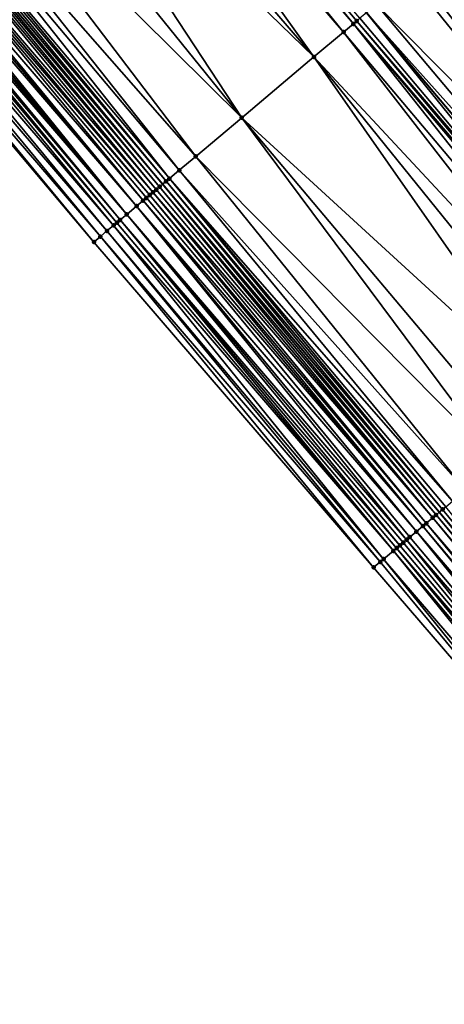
# Model space of a CAD drawing. Header units: feet. Extents: x 2004186 to 2014793, y 836912 to 864902.
# Tile 441 of 656: x 2008221 to 2008241, y 850953 to 850998. Entities that reach past the tile are written whole.
import ezdxf

# ---------------------------------------------------------------- set-up
doc = ezdxf.new("R2010")
doc.units = ezdxf.units.FT
doc.header["$LTSCALE"] = 100
doc.header["$MEASUREMENT"] = 0
for name, color, linetype, lineweight in [('EP_Travel Lane', 5, 'Continuous', 40), ('GPL_Skip Line', 2, 'Continuous', 40), ('Road Shots', 4, 'Continuous', 200), ('Road X-Section', 30, 'Continuous', 13)]:
    doc.layers.add(name, color=color, linetype=linetype, lineweight=lineweight)
doc.layers.add('I-77 SB_MM21-27-Surface-Border', color=7, linetype='Continuous')
doc.layers.add('I-77 SB_MM21-27-Surface-TIN', color=7, linetype='Continuous')

msp = doc.modelspace()

# ---------------------------------------------------------------- linework, layer by layer
at = {"layer": 'EP_Travel Lane'}
msp.add_polyline3d([(2008292.161601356, 850914.2869187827, 430.6268479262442), (2008279.284497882, 850929.5896444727, 430.7093854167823), (2008266.40731195, 850944.8924681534, 430.7616198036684), (2008253.53014894, 850960.1952645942, 430.8222839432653), (2008240.644264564, 850975.4849806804, 430.932558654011), (2008227.753702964, 850990.7763473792, 431.021995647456), (2008214.863085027, 851006.067780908, 431.0876824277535), (2008201.972478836, 851021.3592005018, 431.1583114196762), (2008189.081876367, 851036.6506156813, 431.2305141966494), (2008176.191295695, 851051.9420050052, 431.3119056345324), (2008163.300685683, 851067.2334291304, 431.3809291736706), (2008150.410106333, 851082.5248168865, 431.4628726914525), (2008137.537942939, 851097.8331091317, 431.5089048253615), (2008124.675411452, 851113.1481783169, 431.575924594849)], dxfattribs=at)
at = {"layer": 'GPL_Skip Line'}
msp.add_polyline3d([(2008301.634466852, 850922.2540007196, 430.8343349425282), (2008288.760262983, 850937.5592348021, 430.9043157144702), (2008275.886114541, 850952.8644029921, 430.9946586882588), (2008263.011883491, 850968.1696693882, 431.0546537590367), (2008250.133467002, 850983.4711834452, 431.1583035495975), (2008237.254279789, 850998.7721472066, 431.2429606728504), (2008224.375028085, 851014.0731875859, 431.3004063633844), (2008211.495798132, 851029.3742021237, 431.3670298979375), (2008198.61661087, 851044.6751659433, 431.4516665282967), (2008185.737372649, 851059.9761903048, 431.5148009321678), (2008172.858154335, 851075.2771910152, 431.5863354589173), (2008159.978934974, 851090.5781929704, 431.6574278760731), (2008147.100408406, 851105.8798665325, 431.7113844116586), (2008134.222225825, 851121.1818336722, 431.7648427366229)], dxfattribs=at)
at = {"layer": 'I-77 SB_MM21-27-Surface-Border', "color": 3, "linetype": 'ByBlock', "lineweight": -2}
msp.add_polyline3d([(2008290.613956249, 850912.9853251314, 430.585426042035), (2008277.739760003, 850928.2905501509, 430.6582145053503), (2008263.640976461, 850942.566024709, 430.6716880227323), (2008250.613693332, 850957.7425469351, 430.7321086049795), (2008237.585765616, 850972.911108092, 430.820481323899), (2008224.553565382, 850988.0832812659, 430.9042862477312), (2008211.6743638, 851003.3842620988, 430.9828871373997), (2008198.795162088, 851018.6852430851, 431.0614199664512), (2008185.915927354, 851033.9862633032, 431.1260261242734), (2008173.18973651, 851049.4160374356, 431.2045160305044), (2008160.616530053, 851064.974636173, 431.2717835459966), (2008148.349384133, 851080.7907751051, 431.3553174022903), (2008135.776214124, 851096.3508253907, 431.4326714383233), (2008122.285934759, 851111.1376832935, 431.4796372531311)], dxfattribs=at)
at = {"layer": 'I-77 SB_MM21-27-Surface-TIN', "color": 128, "linetype": 'ByBlock', "lineweight": -2}
for points in [[(2008223.60997023, 851013.4292260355, 431.299170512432), (2008223.150911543, 851013.0428775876, 431.2883131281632), (2008236.183199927, 850997.8705996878, 431.2417087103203)], [(2008223.915998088, 851013.686805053, 431.3016547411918), (2008223.60997023, 851013.4292260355, 431.299170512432), (2008236.642249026, 850998.256959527, 431.2485205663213)], [(2008223.60997023, 851013.4292260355, 431.299170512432), (2008236.183199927, 850997.8705996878, 431.2417087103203), (2008236.642249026, 850998.256959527, 431.2485205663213)], [(2008223.915998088, 851013.686805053, 431.3016547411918), (2008236.79525688, 850998.3857562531, 431.2471995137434), (2008236.948259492, 850998.5145592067, 431.2436666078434)], [(2008223.915998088, 851013.686805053, 431.3016547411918), (2008236.642249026, 850998.256959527, 431.2485205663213), (2008236.79525688, 850998.3857562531, 431.2471995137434)], [(2008223.150911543, 851013.0428775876, 431.2883131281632), (2008221.773730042, 851011.8838387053, 431.2534462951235), (2008234.80601829, 850996.7115609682, 431.2067832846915)], [(2008223.150911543, 851013.0428775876, 431.2883131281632), (2008234.80601829, 850996.7115609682, 431.2067832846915), (2008236.183199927, 850997.8705996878, 431.2417087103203)], [(2008221.773730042, 851011.8838387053, 431.2534462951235), (2008220.396562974, 851010.724782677, 431.2246688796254), (2008234.80601829, 850996.7115609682, 431.2067832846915)], [(2008220.396562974, 851010.724782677, 431.2246688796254), (2008218.866399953, 851009.4369157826, 431.2022346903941), (2008231.439598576, 850993.8783263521, 431.1316588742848)], [(2008220.396562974, 851010.724782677, 431.2246688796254), (2008231.439598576, 850993.8783263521, 431.1316588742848), (2008234.80601829, 850996.7115609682, 431.2067832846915)], [(2008218.866399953, 851009.4369157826, 431.2022346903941), (2008217.1831991, 851008.0202877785, 431.1684722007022), (2008231.439598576, 850993.8783263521, 431.1316588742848)], [(2008217.1831991, 851008.0202877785, 431.1684722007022), (2008216.112084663, 851007.1187813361, 431.1526320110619), (2008229.297345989, 850992.075341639, 431.0899718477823)], [(2008217.1831991, 851008.0202877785, 431.1684722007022), (2008229.297345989, 850992.075341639, 431.0899718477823), (2008231.439598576, 850993.8783263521, 431.1316588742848)], [(2008216.112084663, 851007.1187813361, 431.1526320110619), (2008215.653028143, 851006.732430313, 431.1426892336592), (2008228.532252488, 850991.4314224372, 431.0736950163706)], [(2008216.112084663, 851007.1187813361, 431.1526320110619), (2008228.532252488, 850991.4314224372, 431.0736950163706), (2008229.297345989, 850992.075341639, 431.0899718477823)], [(2008215.653028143, 851006.732430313, 431.1426892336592), (2008215.193946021, 851006.3461097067, 431.1219436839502), (2008228.073182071, 850991.0450879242, 431.0578882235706)], [(2008215.653028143, 851006.732430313, 431.1426892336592), (2008228.073182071, 850991.0450879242, 431.0578882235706), (2008228.532252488, 850991.4314224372, 431.0736950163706)], [(2008214.734791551, 851005.9598750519, 431.0706715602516), (2008227.614014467, 850990.6588688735, 431.0010738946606), (2008214.863085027, 851006.067780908, 431.0876824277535)], [(2008215.040909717, 851006.2173467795, 431.111260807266), (2008214.863085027, 851006.067780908, 431.0876824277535), (2008227.753702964, 850990.7763473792, 431.021995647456)], [(2008227.614014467, 850990.6588688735, 431.0010738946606), (2008227.753702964, 850990.7763473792, 431.021995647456), (2008214.863085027, 851006.067780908, 431.0876824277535)], [(2008215.193946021, 851006.3461097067, 431.1219436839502), (2008215.040909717, 851006.2173467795, 431.111260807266), (2008227.920145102, 850990.916325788, 431.0469244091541)], [(2008215.040909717, 851006.2173467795, 431.111260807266), (2008227.753702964, 850990.7763473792, 431.021995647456), (2008227.920145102, 850990.916325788, 431.0469244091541)], [(2008215.193946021, 851006.3461097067, 431.1219436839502), (2008227.920145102, 850990.916325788, 431.0469244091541), (2008228.073182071, 850991.0450879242, 431.0578882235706)], [(2008214.58175749, 851005.8311094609, 431.0609347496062), (2008214.27576926, 851005.5734833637, 431.0751714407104), (2008227.307993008, 850990.4012822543, 431.0012893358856)], [(2008214.734791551, 851005.9598750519, 431.0706715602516), (2008214.58175749, 851005.8311094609, 431.0609347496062), (2008227.46097764, 850990.5301065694, 430.9901696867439)], [(2008214.58175749, 851005.8311094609, 431.0609347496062), (2008227.307993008, 850990.4012822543, 431.0012893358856), (2008227.46097764, 850990.5301065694, 430.9901696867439)], [(2008214.734791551, 851005.9598750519, 431.0706715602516), (2008227.46097764, 850990.5301065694, 430.9901696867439), (2008227.614014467, 850990.6588688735, 431.0010738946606)], [(2008213.816692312, 851005.1871566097, 431.0566092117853), (2008213.663674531, 851005.0583716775, 431.0537416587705), (2008226.542892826, 850989.7573709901, 430.9821933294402)], [(2008214.122760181, 851005.4446880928, 431.0759757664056), (2008213.816692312, 851005.1871566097, 431.0566092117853), (2008226.848961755, 850990.0149012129, 431.0020077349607)], [(2008213.816692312, 851005.1871566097, 431.0566092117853), (2008226.542892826, 850989.7573709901, 430.9821933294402), (2008226.848961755, 850990.0149012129, 431.0020077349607)], [(2008214.27576926, 851005.5734833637, 431.0751714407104), (2008214.122760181, 851005.4446880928, 431.0759757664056), (2008227.154994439, 850990.2724744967, 431.0065284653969)], [(2008214.122760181, 851005.4446880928, 431.0759757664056), (2008227.001986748, 850990.143677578, 431.0079179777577), (2008227.154994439, 850990.2724744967, 431.0065284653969)], [(2008214.122760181, 851005.4446880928, 431.0759757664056), (2008226.848961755, 850990.0149012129, 431.0020077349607), (2008227.001986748, 850990.143677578, 431.0079179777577)], [(2008214.27576926, 851005.5734833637, 431.0751714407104), (2008227.154994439, 850990.2724744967, 431.0065284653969), (2008227.307993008, 850990.4012822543, 431.0012893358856)], [(2008213.357637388, 851004.800803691, 431.0473396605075), (2008213.2046052, 851004.6720358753, 431.0383930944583), (2008226.083813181, 850989.3710474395, 430.9624931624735)], [(2008213.510661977, 851004.9295805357, 431.0530795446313), (2008213.357637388, 851004.800803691, 431.0473396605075), (2008226.083813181, 850989.3710474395, 430.9624931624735)], [(2008213.663674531, 851005.0583716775, 431.0537416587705), (2008213.510661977, 851004.9295805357, 431.0530795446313), (2008226.542892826, 850989.7573709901, 430.9821933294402)], [(2008213.510661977, 851004.9295805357, 431.0530795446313), (2008226.083813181, 850989.3710474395, 430.9624931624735), (2008226.542892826, 850989.7573709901, 430.9821933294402)], [(2008212.7455509, 851004.2856822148, 431.0293870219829), (2008212.439485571, 851004.0281477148, 431.0110919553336), (2008225.47172371, 850988.8559295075, 430.9432814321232)], [(2008212.898577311, 851004.4144568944, 431.0358958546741), (2008212.7455509, 851004.2856822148, 431.0293870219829), (2008225.624760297, 850988.9846920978, 430.9540839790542)], [(2008212.7455509, 851004.2856822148, 431.0293870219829), (2008225.47172371, 850988.8559295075, 430.9432814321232), (2008225.624760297, 850988.9846920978, 430.9540839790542)], [(2008213.051582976, 851004.5432562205, 431.0336512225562), (2008212.898577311, 851004.4144568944, 431.0358958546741), (2008225.777788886, 850989.1134641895, 430.9615120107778)], [(2008212.898577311, 851004.4144568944, 431.0358958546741), (2008225.624760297, 850988.9846920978, 430.9540839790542), (2008225.777788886, 850989.1134641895, 430.9615120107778)], [(2008213.2046052, 851004.6720358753, 431.0383930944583), (2008213.051582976, 851004.5432562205, 431.0336512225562), (2008226.083813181, 850989.3710474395, 430.9624931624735)], [(2008213.051582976, 851004.5432562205, 431.0336512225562), (2008225.777788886, 850989.1134641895, 430.9615120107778), (2008226.083813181, 850989.3710474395, 430.9624931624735)], [(2008212.133442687, 851003.7705865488, 431.0022675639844), (2008211.827394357, 851003.5130318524, 430.9911454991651), (2008224.859617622, 850988.3408313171, 430.9170582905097)], [(2008212.439485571, 851004.0281477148, 431.0110919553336), (2008212.133442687, 851003.7705865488, 431.0022675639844), (2008225.165664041, 850988.5983882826, 430.9273746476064)], [(2008212.133442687, 851003.7705865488, 431.0022675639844), (2008224.859617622, 850988.3408313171, 430.9170582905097), (2008225.165664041, 850988.5983882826, 430.9273746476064)], [(2008212.439485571, 851004.0281477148, 431.0110919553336), (2008225.165664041, 850988.5983882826, 430.9273746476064), (2008225.47172371, 850988.8559295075, 430.9432814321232)], [(2008211.827394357, 851003.5130318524, 430.9911454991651), (2008211.6743638, 851003.3842620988, 430.9828871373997), (2008224.553565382, 850988.0832812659, 430.9042862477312)], [(2008211.827394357, 851003.5130318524, 430.9911454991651), (2008224.553565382, 850988.0832812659, 430.9042862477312), (2008224.859617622, 850988.3408313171, 430.9170582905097)], [(2008241.997481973, 851002.7648947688, 431.184584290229), (2008239.549355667, 851000.7041479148, 431.2054510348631), (2008253.040552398, 850985.9183970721, 431.1062716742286)], [(2008239.549355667, 851000.7041479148, 431.2054510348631), (2008239.243347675, 851000.446545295, 431.2113493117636), (2008251.816512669, 850984.8879958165, 431.1265879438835)], [(2008239.549355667, 851000.7041479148, 431.2054510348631), (2008251.816512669, 850984.8879958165, 431.1265879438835), (2008253.040552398, 850985.9183970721, 431.1062716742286)], [(2008239.243347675, 851000.446545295, 431.2113493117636), (2008237.713310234, 850999.1585292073, 431.2419017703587), (2008251.816512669, 850984.8879958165, 431.1265879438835)], [(2008236.948259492, 850998.5145592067, 431.2436666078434), (2008249.827442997, 850983.2135998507, 431.157444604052), (2008237.254279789, 850998.7721472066, 431.2429606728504)], [(2008237.713310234, 850999.1585292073, 431.2419017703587), (2008237.254279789, 850998.7721472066, 431.2429606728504), (2008250.592483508, 850983.8575820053, 431.1513635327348)], [(2008249.827442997, 850983.2135998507, 431.157444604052), (2008250.133467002, 850983.4711834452, 431.1583035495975), (2008237.254279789, 850998.7721472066, 431.2429606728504)], [(2008250.592483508, 850983.8575820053, 431.1513635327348), (2008237.254279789, 850998.7721472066, 431.2429606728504), (2008250.133467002, 850983.4711834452, 431.1583035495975)], [(2008237.713310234, 850999.1585292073, 431.2419017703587), (2008250.592483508, 850983.8575820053, 431.1513635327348), (2008251.816512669, 850984.8879958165, 431.1265879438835)], [(2008236.642249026, 850998.256959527, 431.2485205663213), (2008236.183199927, 850997.8705996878, 431.2417087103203), (2008249.062374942, 850982.5696504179, 431.1519041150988)], [(2008236.79525688, 850998.3857562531, 431.2471995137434), (2008236.642249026, 850998.256959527, 431.2485205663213), (2008249.674436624, 850983.0848013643, 431.1593907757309)], [(2008236.642249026, 850998.256959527, 431.2485205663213), (2008249.521424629, 850982.9560095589, 431.1589642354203), (2008249.674436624, 850983.0848013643, 431.1593907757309)], [(2008236.642249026, 850998.256959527, 431.2485205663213), (2008249.062374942, 850982.5696504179, 431.1519041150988), (2008249.521424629, 850982.9560095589, 431.1589642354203)], [(2008236.948259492, 850998.5145592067, 431.2436666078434), (2008236.79525688, 850998.3857562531, 431.2471995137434), (2008249.827442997, 850983.2135998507, 431.157444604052)], [(2008236.79525688, 850998.3857562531, 431.2471995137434), (2008249.674436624, 850983.0848013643, 431.1593907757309), (2008249.827442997, 850983.2135998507, 431.157444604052)], [(2008236.183199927, 850997.8705996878, 431.2417087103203), (2008234.80601829, 850996.7115609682, 431.2067832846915), (2008248.450293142, 850982.0545233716, 431.1359290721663)], [(2008236.183199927, 850997.8705996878, 431.2417087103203), (2008248.450293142, 850982.0545233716, 431.1359290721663), (2008249.062374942, 850982.5696504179, 431.1519041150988)], [(2008234.80601829, 850996.7115609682, 431.2067832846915), (2008231.439598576, 850993.8783263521, 431.1316588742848), (2008246.308012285, 850980.2515722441, 431.0823126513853)], [(2008234.80601829, 850996.7115609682, 431.2067832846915), (2008247.37914309, 850981.1530592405, 431.1050604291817), (2008248.450293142, 850982.0545233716, 431.1359290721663)], [(2008234.80601829, 850996.7115609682, 431.2067832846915), (2008246.308012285, 850980.2515722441, 431.0823126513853), (2008247.37914309, 850981.1530592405, 431.1050604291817)], [(2008231.439598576, 850993.8783263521, 431.1316588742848), (2008229.297345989, 850992.075341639, 431.0899718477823), (2008243.400662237, 850977.8046730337, 431.0226764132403)], [(2008231.439598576, 850993.8783263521, 431.1316588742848), (2008244.318767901, 850978.5773838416, 431.0394510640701), (2008246.308012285, 850980.2515722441, 431.0823126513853)], [(2008231.439598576, 850993.8783263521, 431.1316588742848), (2008243.400662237, 850977.8046730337, 431.0226764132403), (2008244.318767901, 850978.5773838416, 431.0394510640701)], [(2008229.297345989, 850992.075341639, 431.0899718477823), (2008228.532252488, 850991.4314224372, 431.0736950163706), (2008241.870480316, 850976.5168285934, 430.9922657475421)], [(2008229.297345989, 850992.075341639, 431.0899718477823), (2008241.870480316, 850976.5168285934, 430.9922657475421), (2008243.400662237, 850977.8046730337, 431.0226764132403)], [(2008228.532252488, 850991.4314224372, 431.0736950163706), (2008228.073182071, 850991.0450879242, 431.0578882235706), (2008241.258397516, 850976.0017027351, 430.9758688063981)], [(2008228.532252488, 850991.4314224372, 431.0736950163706), (2008241.258397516, 850976.0017027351, 430.9758688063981), (2008241.870480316, 850976.5168285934, 430.9922657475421)], [(2008227.920145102, 850990.916325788, 431.0469244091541), (2008227.753702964, 850990.7763473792, 431.021995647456), (2008240.644264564, 850975.4849806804, 430.932558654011)], [(2008228.073182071, 850991.0450879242, 431.0578882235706), (2008227.920145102, 850990.916325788, 431.0469244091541), (2008240.799306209, 850975.6153930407, 430.9512472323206)], [(2008227.920145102, 850990.916325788, 431.0469244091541), (2008240.644264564, 850975.4849806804, 430.932558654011), (2008240.799306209, 850975.6153930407, 430.9512472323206)], [(2008228.073182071, 850991.0450879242, 431.0578882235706), (2008240.952341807, 850975.7441568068, 430.9616322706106), (2008241.258397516, 850976.0017027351, 430.9758688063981)], [(2008228.073182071, 850991.0450879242, 431.0578882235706), (2008240.799306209, 850975.6153930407, 430.9512472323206), (2008240.952341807, 850975.7441568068, 430.9616322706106)], [(2008227.46097764, 850990.5301065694, 430.9901696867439), (2008227.307993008, 850990.4012822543, 431.0012893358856), (2008240.340165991, 850975.2291414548, 430.9059878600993)], [(2008227.614014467, 850990.6588688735, 431.0010738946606), (2008227.46097764, 850990.5301065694, 430.9901696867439), (2008240.340165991, 850975.2291414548, 430.9059878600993)], [(2008227.614014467, 850990.6588688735, 431.0010738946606), (2008240.493196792, 850975.3579109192, 430.9143490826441), (2008227.753702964, 850990.7763473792, 431.021995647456)], [(2008227.614014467, 850990.6588688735, 431.0010738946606), (2008240.340165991, 850975.2291414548, 430.9059878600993), (2008240.493196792, 850975.3579109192, 430.9143490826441)], [(2008240.493196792, 850975.3579109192, 430.9143490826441), (2008240.644264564, 850975.4849806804, 430.932558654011), (2008227.753702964, 850990.7763473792, 431.021995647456)], [(2008226.848961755, 850990.0149012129, 431.0020077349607), (2008226.542892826, 850989.7573709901, 430.9821933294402), (2008239.575086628, 850974.5852054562, 430.8956761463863)], [(2008227.001986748, 850990.143677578, 431.0079179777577), (2008226.848961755, 850990.0149012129, 431.0020077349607), (2008239.881151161, 850974.8427409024, 430.913635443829)], [(2008226.848961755, 850990.0149012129, 431.0020077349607), (2008239.575086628, 850974.5852054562, 430.8956761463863), (2008239.881151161, 850974.8427409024, 430.913635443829)], [(2008227.154994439, 850990.2724744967, 431.0065284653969), (2008227.001986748, 850990.143677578, 431.0079179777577), (2008239.881151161, 850974.8427409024, 430.913635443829)], [(2008227.307993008, 850990.4012822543, 431.0012893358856), (2008227.154994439, 850990.2724744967, 431.0065284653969), (2008240.034166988, 850974.9715281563, 430.9156785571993)], [(2008227.154994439, 850990.2724744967, 431.0065284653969), (2008239.881151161, 850974.8427409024, 430.913635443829), (2008240.034166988, 850974.9715281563, 430.9156785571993)], [(2008227.307993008, 850990.4012822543, 431.0012893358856), (2008240.034166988, 850974.9715281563, 430.9156785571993), (2008240.340165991, 850975.2291414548, 430.9059878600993)], [(2008226.542892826, 850989.7573709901, 430.9821933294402), (2008226.083813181, 850989.3710474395, 430.9624931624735), (2008239.116023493, 850974.1988622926, 430.8829415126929)], [(2008226.542892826, 850989.7573709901, 430.9821933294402), (2008239.26905044, 850974.3276363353, 430.8896767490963), (2008239.575086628, 850974.5852054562, 430.8956761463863)], [(2008226.542892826, 850989.7573709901, 430.9821933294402), (2008239.116023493, 850974.1988622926, 430.8829415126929), (2008239.26905044, 850974.3276363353, 430.8896767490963)], [(2008225.777788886, 850989.1134641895, 430.9615120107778), (2008225.624760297, 850988.9846920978, 430.9540839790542), (2008238.503938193, 850973.6837394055, 430.8654892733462)], [(2008226.083813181, 850989.3710474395, 430.9624931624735), (2008225.777788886, 850989.1134641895, 430.9615120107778), (2008238.809971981, 850973.9413113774, 430.87047612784)], [(2008225.777788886, 850989.1134641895, 430.9615120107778), (2008238.65696196, 850973.8125172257, 430.8708829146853), (2008238.809971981, 850973.9413113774, 430.87047612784)], [(2008225.777788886, 850989.1134641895, 430.9615120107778), (2008238.503938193, 850973.6837394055, 430.8654892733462), (2008238.65696196, 850973.8125172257, 430.8708829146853)], [(2008226.083813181, 850989.3710474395, 430.9624931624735), (2008238.962991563, 850974.0700941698, 430.8741037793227), (2008239.116023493, 850974.1988622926, 430.8829415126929)], [(2008226.083813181, 850989.3710474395, 430.9624931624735), (2008238.809971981, 850973.9413113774, 430.87047612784), (2008238.962991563, 850974.0700941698, 430.8741037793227)], [(2008225.47172371, 850988.8559295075, 430.9432814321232), (2008225.165664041, 850988.5983882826, 430.9273746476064), (2008238.044839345, 850973.2974386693, 430.8376861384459)], [(2008225.624760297, 850988.9846920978, 430.9540839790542), (2008225.47172371, 850988.8559295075, 430.9432814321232), (2008238.503938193, 850973.6837394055, 430.8654892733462)], [(2008225.47172371, 850988.8559295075, 430.9432814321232), (2008238.044839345, 850973.2974386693, 430.8376861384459), (2008238.503938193, 850973.6837394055, 430.8654892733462)], [(2008224.859617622, 850988.3408313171, 430.9170582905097), (2008224.553565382, 850988.0832812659, 430.9042862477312), (2008237.585765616, 850972.911108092, 430.820481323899)], [(2008225.165664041, 850988.5983882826, 430.9273746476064), (2008224.859617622, 850988.3408313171, 430.9170582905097), (2008237.891812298, 850973.1686647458, 430.8309086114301)], [(2008224.859617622, 850988.3408313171, 430.9170582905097), (2008237.585765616, 850972.911108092, 430.820481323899), (2008237.891812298, 850973.1686647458, 430.8309086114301)], [(2008225.165664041, 850988.5983882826, 430.9273746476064), (2008237.891812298, 850973.1686647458, 430.8309086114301), (2008238.044839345, 850973.2974386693, 430.8376861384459)], [(2008240.493196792, 850975.3579109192, 430.9143490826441), (2008240.340165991, 850975.2291414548, 430.9059878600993), (2008253.215793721, 850959.9309421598, 430.8038797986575)], [(2008240.493196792, 850975.3579109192, 430.9143490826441), (2008253.368864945, 850960.0596635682, 430.8104880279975), (2008240.644264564, 850975.4849806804, 430.932558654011)], [(2008240.493196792, 850975.3579109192, 430.9143490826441), (2008253.215793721, 850959.9309421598, 430.8038797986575), (2008253.368864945, 850960.0596635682, 430.8104880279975)], [(2008240.799306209, 850975.6153930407, 430.9512472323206), (2008240.644264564, 850975.4849806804, 430.932558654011), (2008253.53014894, 850960.1952645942, 430.8222839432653)], [(2008253.521948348, 850960.188370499, 430.8215702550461), (2008253.53014894, 850960.1952645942, 430.8222839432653), (2008240.644264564, 850975.4849806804, 430.932558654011)], [(2008253.521948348, 850960.188370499, 430.8215702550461), (2008240.644264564, 850975.4849806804, 430.932558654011), (2008253.368864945, 850960.0596635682, 430.8104880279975)], [(2008240.952341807, 850975.7441568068, 430.9616322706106), (2008240.799306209, 850975.6153930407, 430.9512472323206), (2008253.53014894, 850960.1952645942, 430.8222839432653)], [(2008239.881151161, 850974.8427409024, 430.913635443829), (2008239.575086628, 850974.5852054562, 430.8956761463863), (2008252.603618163, 850959.4159265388, 430.8176161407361)], [(2008240.034166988, 850974.9715281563, 430.9156785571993), (2008239.881151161, 850974.8427409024, 430.913635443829), (2008252.756671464, 850959.5446692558, 430.8176394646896)], [(2008239.881151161, 850974.8427409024, 430.913635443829), (2008252.603618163, 850959.4159265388, 430.8176161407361), (2008252.756671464, 850959.5446692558, 430.8176394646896)], [(2008240.340165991, 850975.2291414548, 430.9059878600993), (2008240.034166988, 850974.9715281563, 430.9156785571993), (2008253.062751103, 850959.8021867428, 430.8077810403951)], [(2008240.034166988, 850974.9715281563, 430.9156785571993), (2008252.909714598, 850959.6734240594, 430.8139277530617), (2008253.062751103, 850959.8021867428, 430.8077810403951)], [(2008240.034166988, 850974.9715281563, 430.9156785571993), (2008252.756671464, 850959.5446692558, 430.8176394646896), (2008252.909714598, 850959.6734240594, 430.8139277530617)], [(2008240.340165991, 850975.2291414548, 430.9059878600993), (2008253.062751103, 850959.8021867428, 430.8077810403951), (2008253.215793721, 850959.9309421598, 430.8038797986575)], [(2008239.575086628, 850974.5852054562, 430.8956761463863), (2008239.26905044, 850974.3276363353, 430.8896767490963), (2008252.144403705, 850959.0297632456, 430.797503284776)], [(2008239.575086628, 850974.5852054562, 430.8956761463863), (2008252.450555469, 850959.2871949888, 430.8141418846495), (2008252.603618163, 850959.4159265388, 430.8176161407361)], [(2008239.575086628, 850974.5852054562, 430.8956761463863), (2008252.144403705, 850959.0297632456, 430.797503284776), (2008252.450555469, 850959.2871949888, 430.8141418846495)], [(2008238.809971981, 850973.9413113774, 430.87047612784), (2008238.65696196, 850973.8125172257, 430.8708829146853), (2008251.685200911, 850958.6435860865, 430.7816754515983)], [(2008238.962991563, 850974.0700941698, 430.8741037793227), (2008238.809971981, 850973.9413113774, 430.87047612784), (2008251.685200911, 850958.6435860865, 430.7816754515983)], [(2008239.116023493, 850974.1988622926, 430.8829415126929), (2008238.962991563, 850974.0700941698, 430.8741037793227), (2008251.685200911, 850958.6435860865, 430.7816754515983)], [(2008239.26905044, 850974.3276363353, 430.8896767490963), (2008239.116023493, 850974.1988622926, 430.8829415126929), (2008252.144403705, 850959.0297632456, 430.797503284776)], [(2008239.116023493, 850974.1988622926, 430.8829415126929), (2008251.685200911, 850958.6435860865, 430.7816754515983), (2008252.144403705, 850959.0297632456, 430.797503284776)], [(2008238.503938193, 850973.6837394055, 430.8654892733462), (2008238.044839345, 850973.2974386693, 430.8376861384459), (2008251.072900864, 850958.1287184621, 430.7496769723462)], [(2008238.65696196, 850973.8125172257, 430.8708829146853), (2008238.503938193, 850973.6837394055, 430.8654892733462), (2008251.379057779, 850958.3861440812, 430.7682080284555)], [(2008238.503938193, 850973.6837394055, 430.8654892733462), (2008251.072900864, 850958.1287184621, 430.7496769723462), (2008251.379057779, 850958.3861440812, 430.7682080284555)], [(2008238.65696196, 850973.8125172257, 430.8708829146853), (2008251.379057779, 850958.3861440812, 430.7682080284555), (2008251.685200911, 850958.6435860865, 430.7816754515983)], [(2008237.891812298, 850973.1686647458, 430.8309086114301), (2008237.585765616, 850972.911108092, 430.820481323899), (2008250.613693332, 850957.7425469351, 430.7321086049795)], [(2008238.044839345, 850973.2974386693, 430.8376861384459), (2008237.891812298, 850973.1686647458, 430.8309086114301), (2008250.613693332, 850957.7425469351, 430.7321086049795)], [(2008238.044839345, 850973.2974386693, 430.8376861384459), (2008250.613693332, 850957.7425469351, 430.7321086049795), (2008251.072900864, 850958.1287184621, 430.7496769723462)]]:
    msp.add_3dface(points, dxfattribs=at)
at = {"layer": 'Road Shots', "lineweight": 100}
for p in [(2008236.642249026, 850998.256959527, 431.2485205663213), (2008236.79525688, 850998.3857562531, 431.2471995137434), (2008236.183199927, 850997.8705996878, 431.2417087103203), (2008234.80601829, 850996.7115609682, 431.2067832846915), (2008231.439598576, 850993.8783263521, 431.1316588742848), (2008229.297345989, 850992.075341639, 431.0899718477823), (2008228.532252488, 850991.4314224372, 431.0736950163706), (2008227.920145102, 850990.916325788, 431.0469244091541), (2008228.073182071, 850991.0450879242, 431.0578882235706), (2008227.46097764, 850990.5301065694, 430.9901696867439), (2008227.614014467, 850990.6588688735, 431.0010738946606), (2008226.848961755, 850990.0149012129, 431.0020077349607), (2008227.001986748, 850990.143677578, 431.0079179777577), (2008227.154994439, 850990.2724744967, 431.0065284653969), (2008227.307993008, 850990.4012822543, 431.0012893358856), (2008226.542892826, 850989.7573709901, 430.9821933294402), (2008225.777788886, 850989.1134641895, 430.9615120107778), (2008226.083813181, 850989.3710474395, 430.9624931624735), (2008225.47172371, 850988.8559295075, 430.9432814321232), (2008225.624760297, 850988.9846920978, 430.9540839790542), (2008224.859617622, 850988.3408313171, 430.9170582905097), (2008225.165664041, 850988.5983882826, 430.9273746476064), (2008224.553565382, 850988.0832812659, 430.9042862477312), (2008240.493196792, 850975.3579109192, 430.9143490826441), (2008240.799306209, 850975.6153930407, 430.9512472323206), (2008239.881151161, 850974.8427409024, 430.913635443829), (2008240.034166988, 850974.9715281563, 430.9156785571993), (2008240.340165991, 850975.2291414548, 430.9059878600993), (2008239.575086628, 850974.5852054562, 430.8956761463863), (2008238.809971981, 850973.9413113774, 430.87047612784), (2008238.962991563, 850974.0700941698, 430.8741037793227), (2008239.116023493, 850974.1988622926, 430.8829415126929), (2008239.26905044, 850974.3276363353, 430.8896767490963), (2008238.503938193, 850973.6837394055, 430.8654892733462), (2008238.65696196, 850973.8125172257, 430.8708829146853), (2008237.891812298, 850973.1686647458, 430.8309086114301), (2008238.044839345, 850973.2974386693, 430.8376861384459), (2008237.585765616, 850972.911108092, 430.820481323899)]:
    msp.add_point(p, dxfattribs=at)
at = {"layer": 'Road X-Section', "extrusion": (-0.6439606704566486, 0.7650497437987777, 0.003680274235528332), "elevation": -642167.82900538, "flags": 128}
msp.add_lwpolyline([(-2084408.652955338, 2794.276925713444), (-2084409.052955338, 2794.289697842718), (-2084409.452955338, 2794.300014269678), (-2084409.852955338, 2794.315921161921), (-2084410.052955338, 2794.326723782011), (-2084410.252955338, 2794.33415186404), (-2084410.652955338, 2794.335133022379), (-2084411.252955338, 2794.35483332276), (-2084411.652955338, 2794.374647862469), (-2084411.852955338, 2794.380558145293), (-2084412.052955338, 2794.379168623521), (-2084412.252955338, 2794.373929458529), (-2084412.452955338, 2794.362809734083), (-2084412.652955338, 2794.373714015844), (-2084413.052955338, 2794.419564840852), (-2084413.252955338, 2794.430528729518), (-2084413.852955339, 2794.446335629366), (-2084414.852955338, 2794.462612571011), (-2084417.652955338, 2794.504299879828), (-2084422.052955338, 2794.579424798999), (-2084423.852955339, 2794.614350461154), (-2084424.452955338, 2794.621162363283), (-2084424.652955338, 2794.619841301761), (-2084424.852955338, 2794.616308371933), (-2084425.852955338, 2794.614543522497), (-2084427.852955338, 2794.583990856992), (-2084428.252955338, 2794.578092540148), (-2084431.452955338, 2794.557225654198), (-2084432.052955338, 2794.553097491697), (-2084433.252955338, 2794.542684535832), (-2084434.052955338, 2794.536622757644), (-2084435.452955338, 2794.520758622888), (-2084436.452955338, 2794.501259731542), (-2084436.652955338, 2794.495561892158), (-2084436.852955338, 2794.482068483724), (-2084437.052955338, 2794.474055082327), (-2084437.252955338, 2794.483052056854), (-2084437.452955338, 2794.488211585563), (-2084437.652955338, 2794.483780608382), (-2084437.852955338, 2794.472138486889), (-2084438.252955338, 2794.435943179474), (-2084439.052955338, 2794.376943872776), (-2084439.252955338, 2794.363503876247), (-2084439.452955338, 2794.3620133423), (-2084439.652955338, 2794.353596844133), (-2084440.652955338, 2794.281171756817)], dxfattribs=at)
at = {"layer": 'Road X-Section', "extrusion": (-0.6439606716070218, 0.7650497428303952, 0.003680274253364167), "elevation": -642187.8321396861, "flags": 128}
msp.add_lwpolyline([(-2084408.851989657, 2794.26674919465), (-2084409.251989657, 2794.277176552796), (-2084409.451989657, 2794.283954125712), (-2084410.051989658, 2794.311757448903), (-2084410.251989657, 2794.317151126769), (-2084410.451989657, 2794.316744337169), (-2084410.651989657, 2794.320372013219), (-2084410.851989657, 2794.329209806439), (-2084411.051989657, 2794.335945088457), (-2084411.451989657, 2794.341944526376), (-2084411.851989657, 2794.359903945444), (-2084412.051989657, 2794.361947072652), (-2084412.451989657, 2794.352256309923), (-2084412.651989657, 2794.360617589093), (-2084413.051989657, 2794.397515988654), (-2084413.251989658, 2794.407901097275), (-2084413.651989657, 2794.422137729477), (-2084414.451989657, 2794.438534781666), (-2084416.451989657, 2794.468945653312), (-2084417.651989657, 2794.485720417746), (-2084420.251989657, 2794.52858229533), (-2084421.651989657, 2794.551330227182), (-2084423.051989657, 2794.582199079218), (-2084423.851989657, 2794.598174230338), (-2084424.451989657, 2794.605234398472), (-2084424.651989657, 2794.605660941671), (-2084424.851989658, 2794.603714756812), (-2084425.251989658, 2794.604573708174), (-2084425.851989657, 2794.597633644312), (-2084427.451989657, 2794.572857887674), (-2084429.051989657, 2794.55254148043), (-2084431.451989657, 2794.536419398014), (-2084433.451989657, 2794.517927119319), (-2084434.251989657, 2794.511844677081), (-2084435.251989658, 2794.498172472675), (-2084435.651989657, 2794.489117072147), (-2084435.851989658, 2794.483069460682), (-2084436.651989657, 2794.469881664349), (-2084437.051989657, 2794.453197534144), (-2084437.451989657, 2794.456966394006), (-2084437.651989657, 2794.452386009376), (-2084437.851989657, 2794.440106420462), (-2084438.051989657, 2794.423248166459), (-2084438.851989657, 2794.368861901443), (-2084439.051989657, 2794.356825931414), (-2084439.451989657, 2794.338625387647), (-2084439.851989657, 2794.314294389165), (-2084440.451989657, 2794.274459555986), (-2084440.651989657, 2794.2564296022)], dxfattribs=at)

doc.saveas('drawing.dxf')
